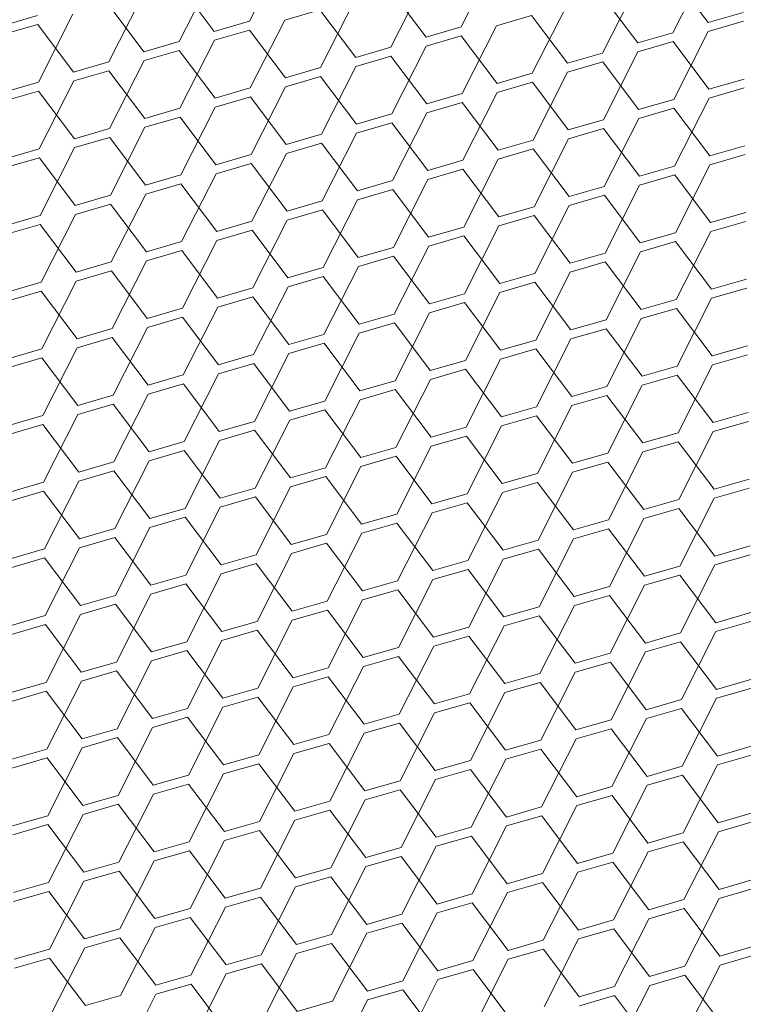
# Model space of a CAD drawing. Header units: millimetres. Extents: x 3925 to 5043, y -86 to 778.
# Tile 352 of 439: x 4995.3 to 4999.86, y 343.13 to 349.35. Entities that reach past the tile are written whole.
import ezdxf

# ---------------------------------------------------------------- set-up
doc = ezdxf.new("R2010")
doc.units = ezdxf.units.MM
doc.header["$LTSCALE"] = 46.255
doc.layers.add('H30K-DUST-FIDXF_CONTINUOUS_LINE', color=7, linetype='CONTINUOUS')

msp = doc.modelspace()

# ---------------------------------------------------------------- linework, layer by layer
at = {"layer": 'H30K-DUST-FIDXF_CONTINUOUS_LINE', "color": 7, "linetype": 'Continuous', "lineweight": 0}
for p, q in [((4996.7474, 349.3387), (4996.9647, 349.7674)), ((4998.0841, 349.3026), (4998.3013, 349.7313)), ((4999.4207, 349.2665), (4999.638, 349.6951)), ((4996.3036, 349.2105), (4996.5209, 349.6391)), ((4999.6426, 349.3306), (4999.4161, 349.631)), ((4996.5255, 349.2746), (4996.299, 349.575)), ((4997.6403, 349.1743), (4997.8576, 349.603)), ((4998.9769, 349.1382), (4999.1942, 349.5669)), ((4995.8599, 349.0822), (4996.0771, 349.5109)), ((4997.8622, 349.2385), (4997.6357, 349.5389)), ((4999.1988, 349.2023), (4998.9723, 349.5027)), ((4996.0818, 349.1463), (4995.8553, 349.4467)), ((4997.1965, 349.0461), (4997.4138, 349.4747)), ((4998.5332, 349.0099), (4998.7504, 349.4386)), ((4995.1889, 349.3107), (4995.4108, 349.3749)), ((4995.4161, 348.9539), (4995.6334, 349.3826)), ((4997.1919, 349.4106), (4996.97, 349.3465)), ((4997.4184, 349.1102), (4997.1919, 349.4106)), ((4998.5285, 349.3745), (4998.3067, 349.3103)), ((4998.755, 349.0741), (4998.5285, 349.3745)), ((4999.6426, 349.3306), (4999.8645, 349.3947)), ((4995.4115, 349.3185), (4995.1896, 349.2543)), ((4995.638, 349.0181), (4995.4115, 349.3185)), ((4996.5255, 349.2746), (4996.7474, 349.3387)), ((4996.7527, 348.9178), (4996.97, 349.3465)), ((4997.8622, 349.2385), (4998.0841, 349.3026)), ((4998.0894, 348.8817), (4998.3067, 349.3103)), ((4999.8652, 349.3383), (4999.6433, 349.2742)), ((4996.7481, 349.2823), (4996.5262, 349.2182)), ((4996.9746, 348.9819), (4996.7481, 349.2823)), ((4998.0848, 349.2462), (4997.8629, 349.1821)), ((4998.3113, 348.9458), (4998.0848, 349.2462)), ((4999.1988, 349.2023), (4999.4207, 349.2665)), ((4999.426, 348.8455), (4999.6433, 349.2742)), ((4996.0818, 349.1463), (4996.3036, 349.2105)), ((4996.309, 348.7895), (4996.5262, 349.2182)), ((4997.4184, 349.1102), (4997.6403, 349.1743)), ((4997.6456, 348.7534), (4997.8629, 349.1821)), ((4999.4214, 349.2101), (4999.1995, 349.1459)), ((4999.6479, 348.9097), (4999.4214, 349.2101)), ((4996.3044, 349.1541), (4996.0825, 349.0899)), ((4996.5309, 348.8537), (4996.3044, 349.1541)), ((4997.641, 349.1179), (4997.4191, 349.0538)), ((4997.8675, 348.8175), (4997.641, 349.1179)), ((4998.755, 349.0741), (4998.9769, 349.1382)), ((4998.9823, 348.7173), (4999.1995, 349.1459)), ((4995.638, 349.0181), (4995.8599, 349.0822)), ((4995.8652, 348.6613), (4996.0825, 349.0899)), ((4996.9746, 348.9819), (4997.1965, 349.0461)), ((4997.2018, 348.6251), (4997.4191, 349.0538)), ((4998.9776, 349.0818), (4998.7558, 349.0177)), ((4999.2042, 348.7814), (4998.9776, 349.0818)), ((4995.8606, 349.0258), (4995.6387, 348.9617)), ((4996.0871, 348.7254), (4995.8606, 349.0258)), ((4997.1972, 348.9897), (4996.9753, 348.9255)), ((4997.4237, 348.6893), (4997.1972, 348.9897)), ((4998.3113, 348.9458), (4998.5332, 349.0099)), ((4998.5385, 348.589), (4998.7558, 349.0177)), ((4995.1942, 348.8898), (4995.4161, 348.9539)), ((4995.4214, 348.533), (4995.6387, 348.9617)), ((4996.7581, 348.4969), (4996.9753, 348.9255)), ((4998.5339, 348.9535), (4998.312, 348.8894)), ((4998.7604, 348.6531), (4998.5339, 348.9535)), ((4999.6479, 348.9097), (4999.8698, 348.9738)), ((4995.4168, 348.8975), (4995.1949, 348.8334)), ((4995.6433, 348.5971), (4995.4168, 348.8975)), ((4996.5309, 348.8537), (4996.7527, 348.9178)), ((4996.7535, 348.8614), (4996.5316, 348.7973)), ((4996.98, 348.561), (4996.7535, 348.8614)), ((4997.8675, 348.8175), (4998.0894, 348.8817)), ((4998.0947, 348.4607), (4998.312, 348.8894)), ((4999.8705, 348.9174), (4999.6486, 348.8533)), ((4996.3143, 348.3686), (4996.5316, 348.7973)), ((4998.0901, 348.8253), (4997.8682, 348.7611)), ((4998.3166, 348.5249), (4998.0901, 348.8253)), ((4999.2042, 348.7814), (4999.426, 348.8455)), ((4999.4314, 348.4246), (4999.6486, 348.8533)), ((4996.0871, 348.7254), (4996.309, 348.7895)), ((4996.3097, 348.7331), (4996.0878, 348.669)), ((4996.5362, 348.4327), (4996.3097, 348.7331)), ((4997.4237, 348.6893), (4997.6456, 348.7534)), ((4997.6509, 348.3325), (4997.8682, 348.7611)), ((4999.4268, 348.7891), (4999.2049, 348.725)), ((4999.6533, 348.4887), (4999.4268, 348.7891)), ((4997.6463, 348.697), (4997.4244, 348.6329)), ((4997.8728, 348.3966), (4997.6463, 348.697)), ((4998.7604, 348.6531), (4998.9823, 348.7173)), ((4998.9876, 348.2963), (4999.2049, 348.725)), ((4995.6433, 348.5971), (4995.8652, 348.6613)), ((4995.8705, 348.2403), (4996.0878, 348.669)), ((4996.98, 348.561), (4997.2018, 348.6251)), ((4997.2072, 348.2042), (4997.4244, 348.6329)), ((4998.983, 348.6609), (4998.7611, 348.5967)), ((4999.2095, 348.3605), (4998.983, 348.6609)), ((4995.8659, 348.6049), (4995.644, 348.5407)), ((4996.0924, 348.3045), (4995.8659, 348.6049)), ((4997.2026, 348.5687), (4996.9807, 348.5046)), ((4997.4291, 348.2683), (4997.2026, 348.5687)), ((4998.3166, 348.5249), (4998.5385, 348.589)), ((4998.5438, 348.1681), (4998.7611, 348.5967)), ((4999.6533, 348.4887), (4999.8751, 348.5529)), ((4995.1995, 348.4689), (4995.4214, 348.533)), ((4995.4268, 348.1121), (4995.644, 348.5407)), ((4996.5362, 348.4327), (4996.7581, 348.4969)), ((4996.7634, 348.0759), (4996.9807, 348.5046)), ((4998.5392, 348.5326), (4998.3173, 348.4685)), ((4998.7657, 348.2322), (4998.5392, 348.5326)), ((4999.8759, 348.4965), (4999.654, 348.4323)), ((4995.4221, 348.4766), (4995.2003, 348.4125)), ((4995.6486, 348.1762), (4995.4221, 348.4766)), ((4996.7588, 348.4405), (4996.5369, 348.3763)), ((4996.9853, 348.1401), (4996.7588, 348.4405)), ((4997.8728, 348.3966), (4998.0947, 348.4607)), ((4998.1001, 348.0398), (4998.3173, 348.4685)), ((4999.2095, 348.3605), (4999.4314, 348.4246)), ((4999.4367, 348.0037), (4999.654, 348.4323)), ((4996.0924, 348.3045), (4996.3143, 348.3686)), ((4996.3196, 347.9477), (4996.5369, 348.3763)), ((4998.0954, 348.4043), (4997.8735, 348.3402)), ((4998.3219, 348.1039), (4998.0954, 348.4043)), ((4999.4321, 348.3682), (4999.2102, 348.3041)), ((4999.6586, 348.0678), (4999.4321, 348.3682)), ((4996.315, 348.3122), (4996.0931, 348.2481)), ((4996.5415, 348.0118), (4996.315, 348.3122)), ((4997.4291, 348.2683), (4997.6509, 348.3325)), ((4997.6563, 347.9115), (4997.8735, 348.3402)), ((4998.9929, 347.8754), (4999.2102, 348.3041)), ((4995.6486, 348.1762), (4995.8705, 348.2403)), ((4995.8759, 347.8194), (4996.0931, 348.2481)), ((4997.6517, 348.2761), (4997.4298, 348.2119)), ((4997.8782, 347.9757), (4997.6517, 348.2761)), ((4998.7657, 348.2322), (4998.9876, 348.2963)), ((4998.9883, 348.2399), (4998.7664, 348.1758)), ((4999.2148, 347.9395), (4998.9883, 348.2399)), ((4995.8712, 348.1839), (4995.6494, 348.1198)), ((4996.0977, 347.8835), (4995.8712, 348.1839)), ((4996.9853, 348.1401), (4997.2072, 348.2042)), ((4997.2125, 347.7833), (4997.4298, 348.2119)), ((4998.5492, 347.7471), (4998.7664, 348.1758)), ((4995.2049, 348.0479), (4995.4268, 348.1121)), ((4995.4321, 347.6911), (4995.6494, 348.1198)), ((4997.2079, 348.1478), (4996.986, 348.0837)), ((4997.4344, 347.8474), (4997.2079, 348.1478)), ((4998.3219, 348.1039), (4998.5438, 348.1681)), ((4998.5445, 348.1117), (4998.3227, 348.0475)), ((4998.771, 347.8113), (4998.5445, 348.1117)), ((4999.6586, 348.0678), (4999.8805, 348.1319)), ((4995.4275, 348.0557), (4995.2056, 347.9915)), ((4995.654, 347.7553), (4995.4275, 348.0557)), ((4996.5415, 348.0118), (4996.7634, 348.0759)), ((4996.7687, 347.655), (4996.986, 348.0837)), ((4999.8812, 348.0755), (4999.6593, 348.0114)), ((4996.7641, 348.0195), (4996.5422, 347.9554)), ((4996.9906, 347.7191), (4996.7641, 348.0195)), ((4997.8782, 347.9757), (4998.1001, 348.0398)), ((4998.1054, 347.6189), (4998.3227, 348.0475)), ((4999.2148, 347.9395), (4999.4367, 348.0037)), ((4999.442, 347.5827), (4999.6593, 348.0114)), ((4996.0977, 347.8835), (4996.3196, 347.9477)), ((4996.325, 347.5267), (4996.5422, 347.9554)), ((4998.1008, 347.9834), (4997.8789, 347.9193)), ((4998.3273, 347.683), (4998.1008, 347.9834)), ((4999.4374, 347.9473), (4999.2155, 347.8831)), ((4999.6639, 347.6469), (4999.4374, 347.9473)), ((4996.3203, 347.8913), (4996.0985, 347.8271)), ((4996.5468, 347.5909), (4996.3203, 347.8913)), ((4997.4344, 347.8474), (4997.6563, 347.9115)), ((4997.6616, 347.4906), (4997.8789, 347.9193)), ((4998.771, 347.8113), (4998.9929, 347.8754)), ((4998.9983, 347.4545), (4999.2155, 347.8831)), ((4995.654, 347.7553), (4995.8759, 347.8194)), ((4995.8812, 347.3985), (4996.0985, 347.8271)), ((4997.657, 347.8551), (4997.4351, 347.791)), ((4997.8835, 347.5547), (4997.657, 347.8551)), ((4998.9936, 347.819), (4998.7718, 347.7549)), ((4999.2201, 347.5186), (4998.9936, 347.819)), ((4995.8766, 347.763), (4995.6547, 347.6989)), ((4996.1031, 347.4626), (4995.8766, 347.763)), ((4996.9906, 347.7191), (4997.2125, 347.7833)), ((4997.2178, 347.3623), (4997.4351, 347.791)), ((4998.3273, 347.683), (4998.5492, 347.7471)), ((4998.5545, 347.3262), (4998.7718, 347.7549)), ((4995.2102, 347.627), (4995.4321, 347.6911)), ((4995.4374, 347.2702), (4995.6547, 347.6989)), ((4997.2132, 347.7269), (4996.9913, 347.6627)), ((4997.4397, 347.4265), (4997.2132, 347.7269)), ((4998.5499, 347.6907), (4998.328, 347.6266)), ((4998.7764, 347.3903), (4998.5499, 347.6907)), ((4999.6639, 347.6469), (4999.8858, 347.711)), ((4995.4328, 347.6347), (4995.2109, 347.5706)), ((4995.6593, 347.3343), (4995.4328, 347.6347)), ((4996.5468, 347.5909), (4996.7687, 347.655)), ((4996.7741, 347.2341), (4996.9913, 347.6627)), ((4997.8835, 347.5547), (4998.1054, 347.6189)), ((4998.1107, 347.1979), (4998.328, 347.6266)), ((4999.8865, 347.6546), (4999.6646, 347.5905)), ((4996.7694, 347.5986), (4996.5476, 347.5345)), ((4996.996, 347.2982), (4996.7694, 347.5986)), ((4998.1061, 347.5625), (4997.8842, 347.4983)), ((4998.3326, 347.2621), (4998.1061, 347.5625)), ((4999.2201, 347.5186), (4999.442, 347.5827)), ((4999.4474, 347.1618), (4999.6646, 347.5905)), ((4996.1031, 347.4626), (4996.325, 347.5267)), ((4996.3303, 347.1058), (4996.5476, 347.5345)), ((4997.4397, 347.4265), (4997.6616, 347.4906)), ((4997.6669, 347.0697), (4997.8842, 347.4983)), ((4999.4427, 347.5263), (4999.2209, 347.4622)), ((4999.6692, 347.2259), (4999.4427, 347.5263)), ((4996.3257, 347.4703), (4996.1038, 347.4062)), ((4996.5522, 347.1699), (4996.3257, 347.4703)), ((4997.6623, 347.4342), (4997.4404, 347.3701)), ((4997.8888, 347.1338), (4997.6623, 347.4342)), ((4998.7764, 347.3903), (4998.9983, 347.4545)), ((4999.0036, 347.0335), (4999.2209, 347.4622)), ((4995.6593, 347.3343), (4995.8812, 347.3985)), ((4995.8865, 346.9775), (4996.1038, 347.4062)), ((4997.2232, 346.9414), (4997.4404, 347.3701)), ((4998.999, 347.3981), (4998.7771, 347.3339)), ((4999.2255, 347.0977), (4998.999, 347.3981)), ((4995.8819, 347.3421), (4995.66, 347.2779)), ((4996.1084, 347.0417), (4995.8819, 347.3421)), ((4996.996, 347.2982), (4997.2178, 347.3623)), ((4997.2186, 347.3059), (4996.9967, 347.2418)), ((4997.4451, 347.0055), (4997.2186, 347.3059)), ((4998.3326, 347.2621), (4998.5545, 347.3262)), ((4998.5598, 346.9053), (4998.7771, 347.3339)), ((4995.2155, 347.2061), (4995.4374, 347.2702)), ((4995.4428, 346.8493), (4995.66, 347.2779)), ((4996.7794, 346.8131), (4996.9967, 347.2418)), ((4998.5552, 347.2698), (4998.3333, 347.2057)), ((4998.7817, 346.9694), (4998.5552, 347.2698)), ((4999.6692, 347.2259), (4999.8911, 347.2901)), ((4995.4381, 347.2138), (4995.2162, 347.1497)), ((4995.6646, 346.9134), (4995.4381, 347.2138)), ((4996.5522, 347.1699), (4996.7741, 347.2341)), ((4997.8888, 347.1338), (4998.1107, 347.1979)), ((4998.116, 346.777), (4998.3333, 347.2057)), ((4999.8918, 347.2337), (4999.67, 347.1695)), ((4996.7748, 347.1777), (4996.5529, 347.1135)), ((4997.0013, 346.8773), (4996.7748, 347.1777)), ((4998.1114, 347.1415), (4997.8895, 347.0774)), ((4998.3379, 346.8411), (4998.1114, 347.1415)), ((4999.2255, 347.0977), (4999.4474, 347.1618)), ((4999.4527, 346.7409), (4999.67, 347.1695)), ((4996.1084, 347.0417), (4996.3303, 347.1058)), ((4996.3356, 346.6849), (4996.5529, 347.1135)), ((4997.4451, 347.0055), (4997.6669, 347.0697)), ((4997.6723, 346.6487), (4997.8895, 347.0774)), ((4999.4481, 347.1054), (4999.2262, 347.0413)), ((4999.6746, 346.805), (4999.4481, 347.1054)), ((4996.331, 347.0494), (4996.1091, 346.9853)), ((4996.5575, 346.749), (4996.331, 347.0494)), ((4997.6677, 347.0133), (4997.4458, 346.9491)), ((4997.8942, 346.7129), (4997.6677, 347.0133)), ((4998.7817, 346.9694), (4999.0036, 347.0335)), ((4999.0089, 346.6126), (4999.2262, 347.0413)), ((4995.6646, 346.9134), (4995.8865, 346.9775)), ((4995.8919, 346.5566), (4996.1091, 346.9853)), ((4997.0013, 346.8773), (4997.2232, 346.9414)), ((4997.2285, 346.5205), (4997.4458, 346.9491)), ((4999.0043, 346.9771), (4998.7824, 346.913)), ((4999.2308, 346.6767), (4999.0043, 346.9771)), ((4995.8872, 346.9211), (4995.6654, 346.857)), ((4996.1137, 346.6207), (4995.8872, 346.9211)), ((4997.2239, 346.885), (4997.002, 346.8209)), ((4997.4504, 346.5846), (4997.2239, 346.885)), ((4998.3379, 346.8411), (4998.5598, 346.9053)), ((4998.5651, 346.4843), (4998.7824, 346.913)), ((4999.6746, 346.805), (4999.8965, 346.8691)), ((4995.2209, 346.7851), (4995.4428, 346.8493)), ((4995.4481, 346.4283), (4995.6654, 346.857)), ((4996.5575, 346.749), (4996.7794, 346.8131)), ((4996.7847, 346.3922), (4997.002, 346.8209)), ((4998.5605, 346.8489), (4998.3386, 346.7847)), ((4998.787, 346.5485), (4998.5605, 346.8489)), ((4999.8972, 346.8127), (4999.6753, 346.7486)), ((4995.4435, 346.7929), (4995.2216, 346.7287)), ((4995.67, 346.4925), (4995.4435, 346.7929)), ((4996.7801, 346.7567), (4996.5582, 346.6926)), ((4997.0066, 346.4563), (4996.7801, 346.7567)), ((4997.8942, 346.7129), (4998.116, 346.777)), ((4998.1214, 346.3561), (4998.3386, 346.7847)), ((4999.458, 346.3199), (4999.6753, 346.7486)), ((4996.1137, 346.6207), (4996.3356, 346.6849)), ((4996.341, 346.2639), (4996.5582, 346.6926)), ((4998.1168, 346.7206), (4997.8949, 346.6565)), ((4998.3433, 346.4202), (4998.1168, 346.7206)), ((4999.2308, 346.6767), (4999.4527, 346.7409)), ((4999.4534, 346.6845), (4999.2315, 346.6203)), ((4999.6799, 346.3841), (4999.4534, 346.6845)), ((4996.3363, 346.6285), (4996.1145, 346.5643)), ((4996.5628, 346.3281), (4996.3363, 346.6285)), ((4997.4504, 346.5846), (4997.6723, 346.6487)), ((4997.6776, 346.2278), (4997.8949, 346.6565)), ((4999.0143, 346.1917), (4999.2315, 346.6203)), ((4995.8972, 346.1357), (4996.1145, 346.5643)), ((4997.673, 346.5923), (4997.4511, 346.5282)), ((4997.8995, 346.2919), (4997.673, 346.5923)), ((4998.787, 346.5485), (4999.0089, 346.6126)), ((4995.67, 346.4925), (4995.8919, 346.5566)), ((4995.8926, 346.5002), (4995.6707, 346.4361)), ((4996.1191, 346.1998), (4995.8926, 346.5002)), ((4997.0066, 346.4563), (4997.2285, 346.5205)), ((4997.2338, 346.0995), (4997.4511, 346.5282)), ((4999.0096, 346.5562), (4998.7877, 346.4921)), ((4999.2361, 346.2558), (4999.0096, 346.5562)), ((4995.4534, 346.0074), (4995.6707, 346.4361)), ((4997.2292, 346.4641), (4997.0073, 346.3999)), ((4997.4557, 346.1637), (4997.2292, 346.4641)), ((4998.3433, 346.4202), (4998.5651, 346.4843)), ((4998.5705, 346.0634), (4998.7877, 346.4921)), ((4999.6799, 346.3841), (4999.9018, 346.4482)), ((4995.2262, 346.3642), (4995.4481, 346.4283)), ((4995.4488, 346.3719), (4995.2269, 346.3078)), ((4995.6753, 346.0715), (4995.4488, 346.3719)), ((4996.5628, 346.3281), (4996.7847, 346.3922)), ((4996.7901, 345.9713), (4997.0073, 346.3999)), ((4998.5659, 346.4279), (4998.344, 346.3638)), ((4998.7924, 346.1275), (4998.5659, 346.4279)), ((4999.9025, 346.3918), (4999.6806, 346.3277)), ((4996.7854, 346.3358), (4996.5636, 346.2717)), ((4997.0119, 346.0354), (4996.7854, 346.3358)), ((4997.8995, 346.2919), (4998.1214, 346.3561)), ((4998.1267, 345.9351), (4998.344, 346.3638)), ((4999.2361, 346.2558), (4999.458, 346.3199)), ((4999.4634, 345.899), (4999.6806, 346.3277)), ((4996.1191, 346.1998), (4996.341, 346.2639)), ((4996.3463, 345.843), (4996.5636, 346.2717)), ((4998.1221, 346.2997), (4997.9002, 346.2355)), ((4998.3486, 345.9993), (4998.1221, 346.2997)), ((4999.4587, 346.2635), (4999.2369, 346.1994)), ((4999.6852, 345.9631), (4999.4587, 346.2635)), ((4996.3417, 346.2075), (4996.1198, 346.1434)), ((4996.5682, 345.9071), (4996.3417, 346.2075)), ((4997.4557, 346.1637), (4997.6776, 346.2278)), ((4997.6829, 345.8069), (4997.9002, 346.2355)), ((4998.7924, 346.1275), (4999.0143, 346.1917)), ((4999.0196, 345.7707), (4999.2369, 346.1994)), ((4995.6753, 346.0715), (4995.8972, 346.1357)), ((4995.9025, 345.7147), (4996.1198, 346.1434)), ((4997.6783, 346.1714), (4997.4564, 346.1073)), ((4997.9048, 345.871), (4997.6783, 346.1714)), ((4999.015, 346.1353), (4998.7931, 346.0711)), ((4999.2415, 345.8349), (4999.015, 346.1353)), ((4995.8979, 346.0793), (4995.676, 346.0152)), ((4996.1244, 345.7789), (4995.8979, 346.0793)), ((4997.0119, 346.0354), (4997.2338, 346.0995)), ((4997.2392, 345.6786), (4997.4564, 346.1073)), ((4998.3486, 345.9993), (4998.5705, 346.0634)), ((4998.5758, 345.6425), (4998.7931, 346.0711)), ((4995.2315, 345.9433), (4995.4534, 346.0074)), ((4995.4587, 345.5865), (4995.676, 346.0152)), ((4997.2345, 346.0431), (4997.0127, 345.979)), ((4997.461, 345.7427), (4997.2345, 346.0431)), ((4998.5712, 346.007), (4998.3493, 345.9429)), ((4998.7977, 345.7066), (4998.5712, 346.007)), ((4999.6852, 345.9631), (4999.9071, 346.0273)), ((4995.4541, 345.951), (4995.2322, 345.8869)), ((4995.6806, 345.6506), (4995.4541, 345.951)), ((4996.5682, 345.9071), (4996.7901, 345.9713)), ((4996.7954, 345.5503), (4997.0127, 345.979)), ((4998.132, 345.5142), (4998.3493, 345.9429)), ((4999.9078, 345.9709), (4999.686, 345.9068)), ((4996.7908, 345.9149), (4996.5689, 345.8508)), ((4997.0173, 345.6145), (4996.7908, 345.9149)), ((4997.9048, 345.871), (4998.1267, 345.9351)), ((4998.1274, 345.8788), (4997.9055, 345.8146)), ((4998.3539, 345.5783), (4998.1274, 345.8788)), ((4999.2415, 345.8349), (4999.4634, 345.899)), ((4999.4687, 345.4781), (4999.686, 345.9068)), ((4996.1244, 345.7789), (4996.3463, 345.843)), ((4996.3516, 345.4221), (4996.5689, 345.8508)), ((4997.6883, 345.3859), (4997.9055, 345.8146)), ((4999.4641, 345.8426), (4999.2422, 345.7785)), ((4999.6906, 345.5422), (4999.4641, 345.8426)), ((4996.347, 345.7866), (4996.1251, 345.7225)), ((4996.5735, 345.4862), (4996.347, 345.7866)), ((4997.461, 345.7427), (4997.6829, 345.8069)), ((4997.6836, 345.7505), (4997.4618, 345.6864)), ((4997.9102, 345.4501), (4997.6836, 345.7505)), ((4998.7977, 345.7066), (4999.0196, 345.7707)), ((4999.0249, 345.3498), (4999.2422, 345.7785)), ((4995.6806, 345.6506), (4995.9025, 345.7147)), ((4995.9078, 345.2938), (4996.1251, 345.7225)), ((4999.0203, 345.7144), (4998.7984, 345.6502)), ((4999.2468, 345.4139), (4999.0203, 345.7144)), ((4995.9032, 345.6584), (4995.6813, 345.5942)), ((4996.1297, 345.358), (4995.9032, 345.6584)), ((4997.0173, 345.6145), (4997.2392, 345.6786)), ((4997.2445, 345.2577), (4997.4618, 345.6864)), ((4998.3539, 345.5783), (4998.5758, 345.6425)), ((4998.5811, 345.2216), (4998.7984, 345.6502)), ((4995.2369, 345.5223), (4995.4587, 345.5865)), ((4995.4641, 345.1656), (4995.6813, 345.5942)), ((4997.2399, 345.6222), (4997.018, 345.5581)), ((4997.4664, 345.3218), (4997.2399, 345.6222)), ((4998.5765, 345.5861), (4998.3546, 345.522)), ((4998.803, 345.2857), (4998.5765, 345.5861)), ((4999.6906, 345.5422), (4999.9125, 345.6063)), ((4995.4595, 345.5301), (4995.2376, 345.466)), ((4995.686, 345.2297), (4995.4595, 345.5301)), ((4996.5735, 345.4862), (4996.7954, 345.5503)), ((4996.8007, 345.1294), (4997.018, 345.5581)), ((4997.9102, 345.4501), (4998.132, 345.5142)), ((4998.1374, 345.0933), (4998.3546, 345.522)), ((4999.9132, 345.55), (4999.6913, 345.4858)), ((4996.7961, 345.494), (4996.5742, 345.4298)), ((4997.0226, 345.1936), (4996.7961, 345.494)), ((4998.1328, 345.4578), (4997.9109, 345.3937)), ((4998.3593, 345.1574), (4998.1328, 345.4578)), ((4999.2468, 345.4139), (4999.4687, 345.4781)), ((4999.474, 345.0572), (4999.6913, 345.4858)), ((4996.1297, 345.358), (4996.3516, 345.4221)), ((4996.3569, 345.0012), (4996.5742, 345.4298)), ((4997.4664, 345.3218), (4997.6883, 345.3859)), ((4997.6936, 344.965), (4997.9109, 345.3937)), ((4999.4694, 345.4217), (4999.2475, 345.3576)), ((4999.6959, 345.1213), (4999.4694, 345.4217)), ((4996.3523, 345.3657), (4996.1304, 345.3016)), ((4996.5788, 345.0653), (4996.3523, 345.3657)), ((4997.689, 345.3296), (4997.4671, 345.2654)), ((4997.9155, 345.0292), (4997.689, 345.3296)), ((4998.803, 345.2857), (4999.0249, 345.3498)), ((4999.0302, 344.9289), (4999.2475, 345.3576)), ((4995.686, 345.2297), (4995.9078, 345.2938)), ((4995.9132, 344.8729), (4996.1304, 345.3016)), ((4997.0226, 345.1936), (4997.2445, 345.2577)), ((4997.2498, 344.8368), (4997.4671, 345.2654)), ((4999.0256, 345.2934), (4998.8037, 345.2293)), ((4999.2521, 344.993), (4999.0256, 345.2934)), ((4995.9086, 345.2374), (4995.6867, 345.1733)), ((4996.1351, 344.937), (4995.9086, 345.2374)), ((4997.2452, 345.2013), (4997.0233, 345.1372)), ((4997.4717, 344.9009), (4997.2452, 345.2013)), ((4998.3593, 345.1574), (4998.5811, 345.2216)), ((4998.5865, 344.8006), (4998.8037, 345.2293)), ((4995.2422, 345.1014), (4995.4641, 345.1656)), ((4995.4694, 344.7446), (4995.6867, 345.1733)), ((4996.5788, 345.0653), (4996.8007, 345.1294)), ((4996.8061, 344.7085), (4997.0233, 345.1372)), ((4998.5819, 345.1652), (4998.36, 345.101)), ((4998.8084, 344.8648), (4998.5819, 345.1652)), ((4999.6959, 345.1213), (4999.9178, 345.1854)), ((4999.9185, 345.129), (4999.6966, 345.0649)), ((4995.4648, 345.1092), (4995.2429, 345.045)), ((4995.6913, 344.8088), (4995.4648, 345.1092)), ((4996.8014, 345.073), (4996.5795, 345.0089)), ((4997.0279, 344.7726), (4996.8014, 345.073)), ((4997.9155, 345.0292), (4998.1374, 345.0933)), ((4998.1427, 344.6724), (4998.36, 345.101)), ((4996.3623, 344.5802), (4996.5795, 345.0089)), ((4998.1381, 345.0369), (4997.9162, 344.9728)), ((4998.3646, 344.7365), (4998.1381, 345.0369)), ((4999.2521, 344.993), (4999.474, 345.0572)), ((4999.4793, 344.6362), (4999.6966, 345.0649)), ((4996.1351, 344.937), (4996.3569, 345.0012)), ((4996.3577, 344.9448), (4996.1358, 344.8806)), ((4996.5842, 344.6444), (4996.3577, 344.9448)), ((4997.4717, 344.9009), (4997.6936, 344.965)), ((4997.6989, 344.5441), (4997.9162, 344.9728)), ((4999.4747, 345.0008), (4999.2528, 344.9366)), ((4999.7012, 344.7004), (4999.4747, 345.0008)), ((4995.9185, 344.452), (4996.1358, 344.8806)), ((4997.6943, 344.9086), (4997.4724, 344.8445)), ((4997.9208, 344.6082), (4997.6943, 344.9086)), ((4998.8084, 344.8648), (4999.0302, 344.9289)), ((4999.0356, 344.508), (4999.2528, 344.9366)), ((4995.6913, 344.8088), (4995.9132, 344.8729)), ((4997.0279, 344.7726), (4997.2498, 344.8368)), ((4997.2552, 344.4158), (4997.4724, 344.8445)), ((4999.031, 344.8725), (4998.8091, 344.8084)), ((4999.2575, 344.5721), (4999.031, 344.8725)), ((4995.9139, 344.8165), (4995.692, 344.7524)), ((4996.1404, 344.5161), (4995.9139, 344.8165)), ((4997.2505, 344.7804), (4997.0287, 344.7162)), ((4997.477, 344.48), (4997.2505, 344.7804)), ((4998.3646, 344.7365), (4998.5865, 344.8006)), ((4998.5918, 344.3797), (4998.8091, 344.8084)), ((4999.7012, 344.7004), (4999.9231, 344.7645)), ((4995.2475, 344.6805), (4995.4694, 344.7446)), ((4995.4747, 344.3237), (4995.692, 344.7524)), ((4996.5842, 344.6444), (4996.8061, 344.7085)), ((4996.8114, 344.2876), (4997.0287, 344.7162)), ((4998.5872, 344.7442), (4998.3653, 344.6801)), ((4998.8137, 344.4438), (4998.5872, 344.7442)), ((4999.9238, 344.7081), (4999.7019, 344.644)), ((4995.4701, 344.6882), (4995.2482, 344.6241)), ((4995.6966, 344.3878), (4995.4701, 344.6882)), ((4996.8068, 344.6521), (4996.5849, 344.588)), ((4997.0333, 344.3517), (4996.8068, 344.6521)), ((4997.9208, 344.6082), (4998.1427, 344.6724)), ((4998.148, 344.2514), (4998.3653, 344.6801)), ((4999.2575, 344.5721), (4999.4793, 344.6362)), ((4999.4847, 344.2153), (4999.7019, 344.644)), ((4996.1404, 344.5161), (4996.3623, 344.5802)), ((4996.3676, 344.1593), (4996.5849, 344.588)), ((4998.1434, 344.616), (4997.9215, 344.5518)), ((4998.3699, 344.3156), (4998.1434, 344.616)), ((4999.4801, 344.5798), (4999.2582, 344.5157)), ((4999.7066, 344.2794), (4999.4801, 344.5798)), ((4996.363, 344.5238), (4996.1411, 344.4597)), ((4996.5895, 344.2234), (4996.363, 344.5238)), ((4997.477, 344.48), (4997.6989, 344.5441)), ((4997.7043, 344.1232), (4997.9215, 344.5518)), ((4998.8137, 344.4438), (4999.0356, 344.508)), ((4999.0409, 344.087), (4999.2582, 344.5157)), ((4995.6966, 344.3878), (4995.9185, 344.452)), ((4995.9238, 344.031), (4996.1411, 344.4597)), ((4997.6996, 344.4877), (4997.4778, 344.4236)), ((4997.9261, 344.1873), (4997.6996, 344.4877)), ((4999.0363, 344.4516), (4998.8144, 344.3874)), ((4999.2628, 344.1512), (4999.0363, 344.4516)), ((4995.9192, 344.3956), (4995.6973, 344.3314)), ((4996.1457, 344.0952), (4995.9192, 344.3956)), ((4997.0333, 344.3517), (4997.2552, 344.4158)), ((4997.2605, 343.9949), (4997.4778, 344.4236)), ((4998.5971, 343.9588), (4998.8144, 344.3874)), ((4995.2529, 344.2596), (4995.4747, 344.3237)), ((4995.4801, 343.9028), (4995.6973, 344.3314)), ((4997.2559, 344.3594), (4997.034, 344.2953)), ((4997.4824, 344.059), (4997.2559, 344.3594)), ((4998.3699, 344.3156), (4998.5918, 344.3797)), ((4998.5925, 344.3233), (4998.3706, 344.2592)), ((4998.819, 344.0229), (4998.5925, 344.3233)), ((4999.7066, 344.2794), (4999.9284, 344.3436)), ((4995.4755, 344.2673), (4995.2536, 344.2032)), ((4995.702, 343.9669), (4995.4755, 344.2673)), ((4996.5895, 344.2234), (4996.8114, 344.2876)), ((4996.8167, 343.8666), (4997.034, 344.2953)), ((4998.1534, 343.8305), (4998.3706, 344.2592)), ((4999.9292, 344.2872), (4999.7073, 344.223)), ((4996.8121, 344.2312), (4996.5902, 344.167)), ((4997.0386, 343.9308), (4996.8121, 344.2312)), ((4997.9261, 344.1873), (4998.148, 344.2514)), ((4999.2628, 344.1512), (4999.4847, 344.2153)), ((4999.49, 343.7944), (4999.7073, 344.223)), ((4996.1457, 344.0952), (4996.3676, 344.1593)), ((4996.3729, 343.7384), (4996.5902, 344.167)), ((4998.1487, 344.195), (4997.9269, 344.1309)), ((4998.3752, 343.8946), (4998.1487, 344.195)), ((4999.4854, 344.1589), (4999.2635, 344.0948)), ((4999.7119, 343.8585), (4999.4854, 344.1589)), ((4996.3683, 344.1029), (4996.1464, 344.0388)), ((4996.5948, 343.8025), (4996.3683, 344.1029)), ((4997.4824, 344.059), (4997.7043, 344.1232)), ((4997.7096, 343.7022), (4997.9269, 344.1309)), ((4998.819, 344.0229), (4999.0409, 344.087)), ((4999.0462, 343.6661), (4999.2635, 344.0948)), ((4995.702, 343.9669), (4995.9238, 344.031)), ((4995.9292, 343.6101), (4996.1464, 344.0388)), ((4997.705, 344.0668), (4997.4831, 344.0026)), ((4997.9315, 343.7664), (4997.705, 344.0668)), ((4999.0416, 344.0306), (4998.8197, 343.9665)), ((4999.2681, 343.7302), (4999.0416, 344.0306)), ((4995.9246, 343.9746), (4995.7027, 343.9105)), ((4996.1511, 343.6742), (4995.9246, 343.9746)), ((4997.0386, 343.9308), (4997.2605, 343.9949)), ((4997.2658, 343.574), (4997.4831, 344.0026)), ((4998.3752, 343.8946), (4998.5971, 343.9588)), ((4998.6025, 343.5378), (4998.8197, 343.9665)), ((4995.2582, 343.8386), (4995.4801, 343.9028)), ((4995.4854, 343.4818), (4995.7027, 343.9105)), ((4997.2612, 343.9385), (4997.0393, 343.8744)), ((4997.4877, 343.6381), (4997.2612, 343.9385)), ((4998.5978, 343.9024), (4998.376, 343.8382)), ((4998.8244, 343.602), (4998.5978, 343.9024)), ((4999.7119, 343.8585), (4999.9338, 343.9226)), ((4995.4808, 343.8464), (4995.2589, 343.7822)), ((4995.7073, 343.546), (4995.4808, 343.8464)), ((4996.5948, 343.8025), (4996.8167, 343.8666)), ((4996.822, 343.4457), (4997.0393, 343.8744)), ((4997.9315, 343.7664), (4998.1534, 343.8305)), ((4998.1587, 343.4096), (4998.376, 343.8382)), ((4999.9345, 343.8662), (4999.7126, 343.8021)), ((4996.8174, 343.8102), (4996.5955, 343.7461)), ((4997.0439, 343.5098), (4996.8174, 343.8102)), ((4998.1541, 343.7741), (4997.9322, 343.71)), ((4998.3806, 343.4737), (4998.1541, 343.7741)), ((4999.2681, 343.7302), (4999.49, 343.7944)), ((4999.4953, 343.3734), (4999.7126, 343.8021)), ((4996.1511, 343.6742), (4996.3729, 343.7384)), ((4996.3783, 343.3174), (4996.5955, 343.7461)), ((4997.4877, 343.6381), (4997.7096, 343.7022)), ((4997.7149, 343.2813), (4997.9322, 343.71)), ((4999.4907, 343.738), (4999.2688, 343.6738)), ((4999.7172, 343.4376), (4999.4907, 343.738)), ((4996.3737, 343.682), (4996.1518, 343.6178)), ((4996.6002, 343.3816), (4996.3737, 343.682)), ((4997.7103, 343.6458), (4997.4884, 343.5817)), ((4997.9368, 343.3454), (4997.7103, 343.6458)), ((4998.8244, 343.602), (4999.0462, 343.6661)), ((4999.0516, 343.2452), (4999.2688, 343.6738)), ((4995.7073, 343.546), (4995.9292, 343.6101)), ((4995.9345, 343.1892), (4996.1518, 343.6178)), ((4997.2711, 343.153), (4997.4884, 343.5817)), ((4999.047, 343.6097), (4998.8251, 343.5456)), ((4999.2735, 343.3093), (4999.047, 343.6097)), ((4995.9299, 343.5537), (4995.708, 343.4896)), ((4996.1564, 343.2533), (4995.9299, 343.5537)), ((4997.0439, 343.5098), (4997.2658, 343.574)), ((4997.2665, 343.5176), (4997.0446, 343.4534)), ((4997.493, 343.2172), (4997.2665, 343.5176)), ((4998.3806, 343.4737), (4998.6025, 343.5378)), ((4998.6078, 343.1169), (4998.8251, 343.5456)), ((4995.2635, 343.4177), (4995.4854, 343.4818)), ((4995.4907, 343.0609), (4995.708, 343.4896)), ((4996.8274, 343.0248), (4997.0446, 343.4534)), ((4998.6032, 343.4814), (4998.3813, 343.4173)), ((4998.8297, 343.181), (4998.6032, 343.4814)), ((4999.7172, 343.4376), (4999.9391, 343.5017)), ((4995.4861, 343.4254), (4995.2642, 343.3613)), ((4995.7126, 343.125), (4995.4861, 343.4254)), ((4996.6002, 343.3816), (4996.822, 343.4457)), ((4996.8228, 343.3893), (4996.6009, 343.3252)), ((4997.0493, 343.0889), (4996.8228, 343.3893)), ((4997.9368, 343.3454), (4998.1587, 343.4096)), ((4998.164, 342.9886), (4998.3813, 343.4173)), ((4999.9398, 343.4453), (4999.7179, 343.3812)), ((4998.1594, 343.3532), (4997.9375, 343.289)), ((4998.3859, 343.0528), (4998.1594, 343.3532)), ((4999.2735, 343.3093), (4999.4953, 343.3734)), ((4999.5007, 342.9525), (4999.7179, 343.3812)), ((4996.1564, 343.2533), (4996.3783, 343.3174)), ((4996.3836, 342.8965), (4996.6009, 343.3252)), ((4997.493, 343.2172), (4997.7149, 343.2813)), ((4997.7203, 342.8604), (4997.9375, 343.289)), ((4999.4961, 343.317), (4999.2742, 343.2529)), ((4999.7226, 343.0166), (4999.4961, 343.317)), ((4996.379, 343.261), (4996.1571, 343.1969)), ((4996.6055, 342.9606), (4996.379, 343.261)), ((4997.7156, 343.2249), (4997.4937, 343.1608)), ((4997.9421, 342.9245), (4997.7156, 343.2249)), ((4998.8297, 343.181), (4999.0516, 343.2452)), ((4999.0569, 342.8242), (4999.2742, 343.2529)), ((4995.7126, 343.125), (4995.9345, 343.1892)), ((4995.9398, 342.7682), (4996.1571, 343.1969)), ((4997.0493, 343.0889), (4997.2711, 343.153)), ((4997.2765, 342.7321), (4997.4937, 343.1608)), ((4999.0523, 343.1888), (4998.8304, 343.1246)), ((4999.2788, 342.8884), (4999.0523, 343.1888))]:
    msp.add_line(p, q, dxfattribs=at)

doc.saveas('drawing.dxf')
